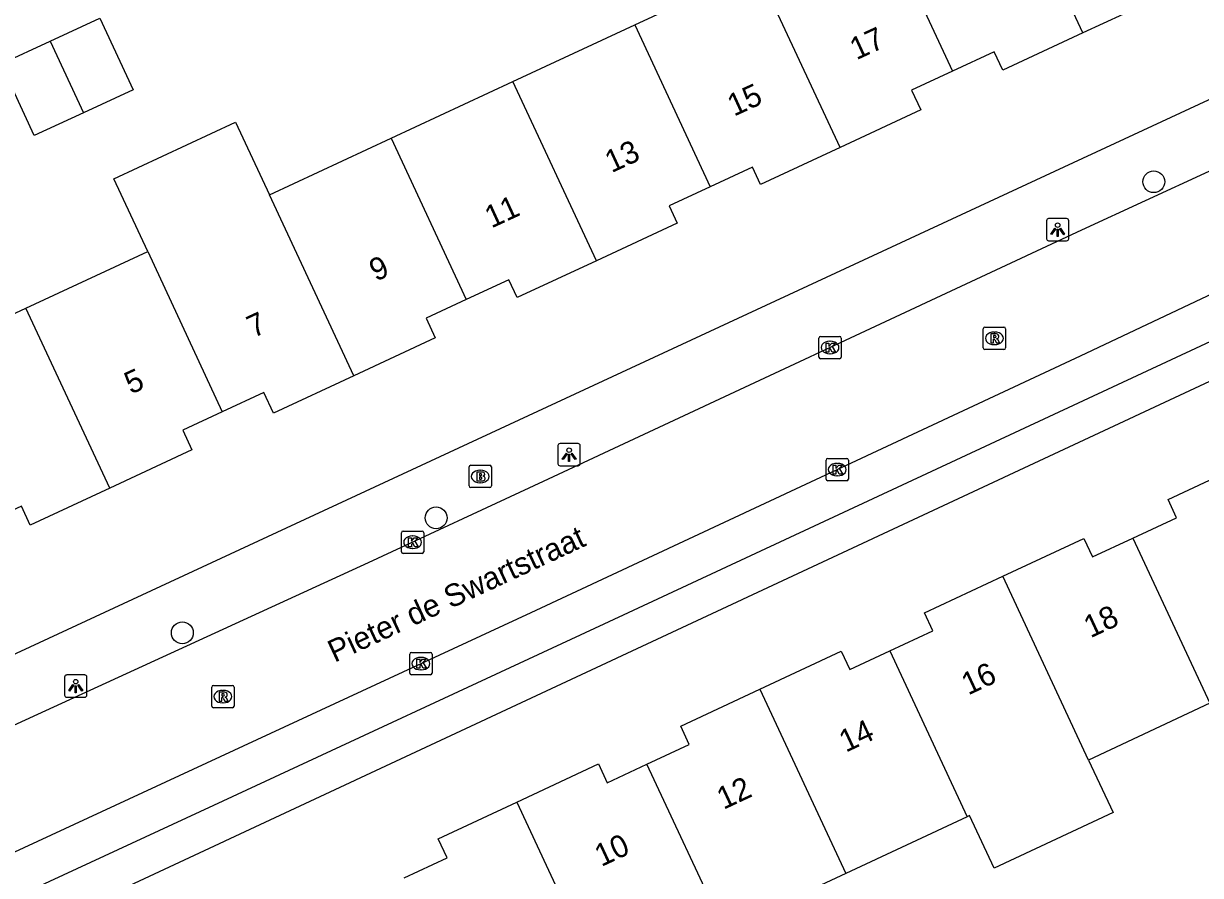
# Model space of a CAD drawing. Extents: x 160037 to 160839, y 385326 to 386441.
# Drawn here: x 160539.4 to 160592.2, y 386038.1 to 386076.3 of the extents above; entities that cross this region are included whole.
import ezdxf

# ---------------------------------------------------------------- set-up
doc = ezdxf.new("R2010")
doc.units = 0
for name, color, linetype in [('IMGEO_Boom', 7, 'Continuous'), ('IMGEO_Brandkraan', 7, 'Continuous'), ('IMGEO_Kolk', 7, 'Continuous'), ('IMGEO_Lichtpunt', 7, 'Continuous'), ('IMGEO_Openbare_ruimte_label', 7, 'Continuous'), ('IMGEO_Pand', 7, 'Continuous'), ('IMGEO_Pand_nummerreeks', 7, 'Continuous'), ('IMGEO_Rijbaan_lokaal_open', 7, 'Continuous'), ('IMGEO_Rioolput', 7, 'Continuous'), ('IMGEO_Voetpad_open', 7, 'Continuous')]:
    doc.layers.add(name, color=color, linetype=linetype)

msp = doc.modelspace()

# ---------------------------------------------------------------- linework, layer by layer
at = {"layer": 'IMGEO_Boom'}
for centre in [(160590.058, 386069.179), (160557.918, 386054.132), (160546.554, 386048.989)]:
    msp.add_circle(centre, 0.489, dxfattribs=at)
at = {"layer": 'IMGEO_Brandkraan'}
for p, q in [((160559.395, 386055.56), (160559.395, 386056.412)), ((160559.47, 386056.486), (160560.322, 386056.486)), ((160559.883, 386056.266), (160559.908, 386056.266)), ((160560.396, 386056.412), (160560.396, 386055.56)), ((160559.906, 386055.706), (160559.881, 386055.706)), ((160560.322, 386055.486), (160559.47, 386055.486))]:
    msp.add_line(p, q, dxfattribs=at)
for points in [[(160559.395, 386055.56), (160559.395, 386056.412)], [(160559.47, 386056.486), (160560.322, 386056.486)], [(160560.396, 386056.412), (160560.396, 386055.56)], [(160559.743, 386056.186), (160559.743, 386055.786), (160559.956, 386055.786)], [(160559.974, 386056.186), (160559.743, 386056.186)], [(160559.922, 386056.105), (160559.868, 386056.105), (160559.868, 386056.029)], [(160559.868, 386056.029), (160559.921, 386056.029)], [(160559.93, 386055.953), (160559.868, 386055.953), (160559.868, 386055.872)], [(160559.868, 386055.872), (160559.93, 386055.872)], [(160560.322, 386055.486), (160559.47, 386055.486)]]:
    msp.add_lwpolyline(points, dxfattribs=at)
for centre, radius, start, end in [((160559.472, 386056.41), 0.0765, 91.552, 178.448), ((160559.472, 386056.41), 0.0765, 91.552, 178.448), ((160560.32, 386056.41), 0.0765, 1.552, 88.448), ((160560.32, 386056.41), 0.0765, 1.552, 88.448), ((160559.923, 386056.067), 0.0379, 267.8285, 90.9355), ((160559.931, 386055.912), 0.0404, 269.8759, 90.5077), ((160559.962, 386056.037), 0.251, 268.6676, 293.5347), ((160559.978, 386056.041), 0.145, 59.4692, 91.5367), ((160560.003, 386056.088), 0.0922, 285.5137, 58.1501), ((160560.008, 386055.896), 0.105, 301.3115, 78.989), ((160559.472, 386055.562), 0.0765, 181.552, 268.448), ((160559.472, 386055.562), 0.0765, 181.552, 268.448), ((160560.32, 386055.562), 0.0765, 271.552, 358.448), ((160560.32, 386055.562), 0.0765, 271.552, 358.448)]:
    msp.add_arc(centre, radius, start, end, dxfattribs=at)
for centre, major_axis, ratio, start_param, end_param in [((160559.882, 386055.986), (-0.387, 0.002), 0.722429, 4.712389, 7.853982), ((160559.907, 386055.986), (-0.39, 0.002), 0.717154, 1.570796, 4.712389)]:
    msp.add_ellipse(centre, major_axis=major_axis, ratio=ratio, start_param=start_param, end_param=end_param, dxfattribs=at)
at = {"layer": 'IMGEO_Kolk'}
for p, q in [((160575.06, 386061.331), (160575.06, 386062.183)), ((160575.135, 386062.257), (160575.987, 386062.257)), ((160575.548, 386062.037), (160575.573, 386062.037)), ((160576.061, 386062.183), (160576.061, 386061.331)), ((160575.571, 386061.477), (160575.546, 386061.477)), ((160575.987, 386061.257), (160575.135, 386061.257)), ((160575.382, 386055.868), (160575.382, 386056.72)), ((160575.457, 386056.794), (160576.309, 386056.794)), ((160576.383, 386056.72), (160576.383, 386055.868)), ((160575.87, 386056.574), (160575.895, 386056.574)), ((160576.309, 386055.794), (160575.457, 386055.794)), ((160575.893, 386056.014), (160575.868, 386056.014)), ((160556.367, 386052.616), (160556.367, 386053.468)), ((160556.442, 386053.542), (160557.294, 386053.542)), ((160556.855, 386053.322), (160556.88, 386053.322)), ((160557.368, 386053.468), (160557.368, 386052.616)), ((160557.294, 386052.542), (160556.442, 386052.542)), ((160556.878, 386052.762), (160556.853, 386052.762)), ((160556.739, 386047.183), (160556.739, 386048.035)), ((160556.814, 386048.109), (160557.666, 386048.109)), ((160557.227, 386047.889), (160557.252, 386047.889)), ((160557.74, 386048.035), (160557.74, 386047.183)), ((160557.25, 386047.329), (160557.225, 386047.329)), ((160557.666, 386047.109), (160556.814, 386047.109))]:
    msp.add_line(p, q, dxfattribs=at)
for points in [[(160575.06, 386061.331), (160575.06, 386062.183)], [(160575.135, 386062.257), (160575.987, 386062.257)], [(160576.061, 386062.183), (160576.061, 386061.331)], [(160575.381, 386061.957), (160575.504, 386061.957), (160575.504, 386061.806), (160575.634, 386061.957), (160575.798, 386061.957), (160575.652, 386061.806), (160575.805, 386061.557), (160575.653, 386061.557), (160575.568, 386061.721), (160575.504, 386061.654), (160575.504, 386061.557), (160575.381, 386061.557), (160575.381, 386061.957)], [(160575.987, 386061.257), (160575.135, 386061.257)], [(160575.382, 386055.868), (160575.382, 386056.72)], [(160575.457, 386056.794), (160576.309, 386056.794)], [(160576.383, 386056.72), (160576.383, 386055.868)], [(160575.703, 386056.494), (160575.826, 386056.494), (160575.826, 386056.343), (160575.956, 386056.494), (160576.12, 386056.494), (160575.974, 386056.343), (160576.127, 386056.094), (160575.975, 386056.094), (160575.89, 386056.258), (160575.826, 386056.191), (160575.826, 386056.094), (160575.703, 386056.094), (160575.703, 386056.494)], [(160576.309, 386055.794), (160575.457, 386055.794)], [(160556.367, 386052.616), (160556.367, 386053.468)], [(160556.442, 386053.542), (160557.294, 386053.542)], [(160556.688, 386053.242), (160556.811, 386053.242), (160556.811, 386053.091), (160556.941, 386053.242), (160557.105, 386053.242), (160556.959, 386053.091), (160557.112, 386052.842), (160556.96, 386052.842), (160556.875, 386053.006), (160556.811, 386052.939), (160556.811, 386052.842), (160556.688, 386052.842), (160556.688, 386053.242)], [(160557.368, 386053.468), (160557.368, 386052.616)], [(160557.294, 386052.542), (160556.442, 386052.542)], [(160556.739, 386047.183), (160556.739, 386048.035)], [(160556.814, 386048.109), (160557.666, 386048.109)], [(160557.06, 386047.809), (160557.183, 386047.809), (160557.183, 386047.658), (160557.313, 386047.809), (160557.477, 386047.809), (160557.331, 386047.658), (160557.484, 386047.409), (160557.332, 386047.409), (160557.247, 386047.573), (160557.183, 386047.506), (160557.183, 386047.409), (160557.06, 386047.409), (160557.06, 386047.809)], [(160557.74, 386048.035), (160557.74, 386047.183)], [(160557.666, 386047.109), (160556.814, 386047.109)]]:
    msp.add_lwpolyline(points, dxfattribs=at)
for centre, start, end in [((160575.137, 386062.181), 91.552, 178.448), ((160575.137, 386062.181), 91.552, 178.448), ((160575.985, 386062.181), 1.552, 88.448), ((160575.985, 386062.181), 1.552, 88.448), ((160575.137, 386061.333), 181.552, 268.448), ((160575.137, 386061.333), 181.552, 268.448), ((160575.985, 386061.333), 271.552, 358.448), ((160575.985, 386061.333), 271.552, 358.448), ((160575.459, 386056.718), 91.552, 178.448), ((160575.459, 386056.718), 91.552, 178.448), ((160576.307, 386056.718), 1.552, 88.448), ((160576.307, 386056.718), 1.552, 88.448), ((160575.459, 386055.87), 181.552, 268.448), ((160575.459, 386055.87), 181.552, 268.448), ((160576.307, 386055.87), 271.552, 358.448), ((160576.307, 386055.87), 271.552, 358.448), ((160556.444, 386053.466), 91.552, 178.448), ((160556.444, 386053.466), 91.552, 178.448), ((160557.292, 386053.466), 1.552, 88.448), ((160557.292, 386053.466), 1.552, 88.448), ((160556.444, 386052.618), 181.552, 268.448), ((160556.444, 386052.618), 181.552, 268.448), ((160557.292, 386052.618), 271.552, 358.448), ((160557.292, 386052.618), 271.552, 358.448), ((160556.816, 386048.033), 91.552, 178.448), ((160556.816, 386048.033), 91.552, 178.448), ((160557.664, 386048.033), 1.552, 88.448), ((160557.664, 386048.033), 1.552, 88.448), ((160556.816, 386047.185), 181.552, 268.448), ((160556.816, 386047.185), 181.552, 268.448), ((160557.664, 386047.185), 271.552, 358.448), ((160557.664, 386047.185), 271.552, 358.448)]:
    msp.add_arc(centre, 0.0765, start, end, dxfattribs=at)
for centre, major_axis, ratio, start_param, end_param in [((160575.547, 386061.757), (-0.387, 0.002), 0.722429, 4.712389, 7.853982), ((160575.572, 386061.757), (-0.39, 0.002), 0.717154, 1.570796, 4.712389), ((160575.869, 386056.294), (-0.387, 0.002), 0.722429, 4.712389, 7.853982), ((160575.894, 386056.294), (-0.39, 0.002), 0.717154, 1.570796, 4.712389), ((160556.854, 386053.042), (-0.387, 0.002), 0.722429, 4.712389, 7.853982), ((160556.879, 386053.042), (-0.39, 0.002), 0.717154, 1.570796, 4.712389), ((160557.226, 386047.609), (-0.387, 0.002), 0.722429, 4.712389, 7.853982), ((160557.251, 386047.609), (-0.39, 0.002), 0.717154, 1.570796, 4.712389)]:
    msp.add_ellipse(centre, major_axis=major_axis, ratio=ratio, start_param=start_param, end_param=end_param, dxfattribs=at)
at = {"layer": 'IMGEO_Lichtpunt'}
for p, q in [((160585.256, 386067.436), (160585.256, 386066.629)), ((160585.256, 386067.436), (160585.256, 386066.629)), ((160586.158, 386067.531), (160585.35, 386067.531)), ((160586.158, 386067.531), (160585.35, 386067.531)), ((160586.252, 386066.629), (160586.252, 386067.436)), ((160586.252, 386066.629), (160586.252, 386067.436)), ((160585.35, 386066.535), (160586.158, 386066.535)), ((160585.35, 386066.535), (160586.158, 386066.535)), ((160563.377, 386057.366), (160563.377, 386056.559)), ((160563.377, 386057.366), (160563.377, 386056.559)), ((160564.279, 386057.461), (160563.471, 386057.461)), ((160564.279, 386057.461), (160563.471, 386057.461)), ((160564.373, 386056.559), (160564.373, 386057.366)), ((160564.373, 386056.559), (160564.373, 386057.366)), ((160563.471, 386056.465), (160564.279, 386056.465)), ((160563.471, 386056.465), (160564.279, 386056.465)), ((160541.282, 386047.005), (160541.282, 386046.198)), ((160541.282, 386047.005), (160541.282, 386046.198)), ((160542.184, 386047.1), (160541.376, 386047.1)), ((160542.184, 386047.1), (160541.376, 386047.1)), ((160542.278, 386046.198), (160542.278, 386047.005)), ((160542.278, 386046.198), (160542.278, 386047.005)), ((160541.376, 386046.104), (160542.184, 386046.104)), ((160541.376, 386046.104), (160542.184, 386046.104))]:
    msp.add_line(p, q, dxfattribs=at)
for points in [[(160585.63, 386067.1), (160585.669, 386067.072), (160585.481, 386066.81), (160585.443, 386066.837), (160585.63, 386067.1)], [(160585.732, 386067.052), (160585.779, 386067.052), (160585.779, 386066.73), (160585.732, 386066.73), (160585.732, 386067.052)], [(160585.842, 386067.072), (160585.88, 386067.099), (160586.067, 386066.837), (160586.028, 386066.809), (160585.842, 386067.072)], [(160563.751, 386057.03), (160563.79, 386057.002), (160563.602, 386056.74), (160563.564, 386056.767), (160563.751, 386057.03)], [(160563.853, 386056.982), (160563.9, 386056.982), (160563.9, 386056.66), (160563.853, 386056.66), (160563.853, 386056.982)], [(160563.963, 386057.002), (160564.001, 386057.029), (160564.188, 386056.767), (160564.149, 386056.739), (160563.963, 386057.002)], [(160541.656, 386046.669), (160541.695, 386046.641), (160541.507, 386046.379), (160541.469, 386046.406), (160541.656, 386046.669)], [(160541.758, 386046.621), (160541.805, 386046.621), (160541.805, 386046.299), (160541.758, 386046.299), (160541.758, 386046.621)], [(160541.868, 386046.641), (160541.906, 386046.668), (160542.093, 386046.406), (160542.054, 386046.378), (160541.868, 386046.641)]]:
    msp.add_lwpolyline(points, dxfattribs=at)
for centre in [(160585.755, 386067.234), (160563.876, 386057.164), (160541.781, 386046.803)]:
    msp.add_circle(centre, 0.0994, dxfattribs=at)
for centre, start, end in [((160585.35, 386067.436), 90, 180), ((160585.35, 386067.436), 90, 180), ((160586.158, 386067.436), 0, 90), ((160586.158, 386067.436), 0, 90), ((160585.35, 386066.629), 180, 270), ((160585.35, 386066.629), 180, 270), ((160586.158, 386066.629), 270, 0), ((160586.158, 386066.629), 270, 360), ((160563.471, 386057.366), 90, 180), ((160563.471, 386057.366), 90, 180), ((160564.279, 386057.366), 0, 90), ((160564.279, 386057.366), 0, 90), ((160563.471, 386056.559), 180, 270), ((160563.471, 386056.559), 180, 270), ((160564.279, 386056.559), 270, 0), ((160564.279, 386056.559), 270, 360), ((160541.376, 386047.005), 90, 180), ((160541.376, 386047.005), 90, 180), ((160542.184, 386047.005), 0, 90), ((160542.184, 386047.005), 0, 90), ((160541.376, 386046.198), 180, 270), ((160541.376, 386046.198), 180, 270), ((160542.184, 386046.198), 270, 0), ((160542.184, 386046.198), 270, 360)]:
    msp.add_arc(centre, 0.0946, start, end, dxfattribs=at)
at = {"layer": 'IMGEO_Pand'}
for points in [[(160586.884, 386075.84), (160583.172, 386083.814)], [(160577.72, 386081.277), (160581.048, 386074.126)], [(160591.973, 386079.156), (160590.163, 386078.313), (160590.525, 386077.534), (160586.884, 386075.84)], [(160566.815, 386076.202), (160572.267, 386078.739)], [(160576.007, 386070.707), (160572.267, 386078.739)], [(160540.636, 386075.468), (160542.865, 386076.499)], [(160542.865, 386076.499), (160544.345, 386073.297), (160542.123, 386072.269)], [(160561.362, 386073.664), (160566.815, 386076.202)], [(160566.815, 386076.202), (160570.192, 386068.947)], [(160586.884, 386075.84), (160583.301, 386074.173), (160582.918, 386074.996), (160581.048, 386074.126)], [(160538.443, 386074.454), (160540.636, 386075.468)], [(160540.636, 386075.468), (160542.123, 386072.269)], [(160542.123, 386072.269), (160539.923, 386071.252), (160538.443, 386074.454)], [(160581.048, 386074.126), (160579.216, 386073.273), (160579.626, 386072.391), (160576.007, 386070.707)], [(160555.909, 386071.127), (160561.362, 386073.664)], [(160565.095, 386065.645), (160561.362, 386073.664)], [(160545.005, 386066.052), (160543.486, 386069.315), (160548.938, 386071.853), (160550.457, 386068.59)], [(160550.457, 386068.59), (160555.909, 386071.127)], [(160555.909, 386071.127), (160559.271, 386063.905)], [(160576.007, 386070.707), (160572.451, 386069.052), (160572.089, 386069.83), (160570.192, 386068.947)], [(160570.192, 386068.947), (160568.36, 386068.095), (160568.716, 386067.33), (160565.095, 386065.645)], [(160554.228, 386060.491), (160550.457, 386068.59)], [(160539.552, 386063.515), (160545.005, 386066.052)], [(160545.005, 386066.052), (160548.344, 386058.88)], [(160565.095, 386065.645), (160561.551, 386063.996), (160561.18, 386064.793), (160559.271, 386063.905)], [(160559.271, 386063.905), (160557.475, 386063.069), (160557.883, 386062.192), (160554.228, 386060.491)], [(160534.1, 386060.977), (160539.552, 386063.515)], [(160543.301, 386055.46), (160539.552, 386063.515)], [(160554.228, 386060.491), (160550.635, 386058.819), (160550.204, 386059.746), (160548.344, 386058.88)], [(160548.344, 386058.88), (160546.574, 386058.056), (160546.984, 386057.174), (160543.301, 386055.46)], [(160589.123, 386053.226), (160591.084, 386054.142), (160590.703, 386054.958), (160594.179, 386056.582)], [(160543.301, 386055.46), (160539.743, 386053.804), (160539.348, 386054.652), (160537.454, 386053.77)], [(160583.298, 386051.52), (160586.927, 386053.215), (160587.316, 386052.382), (160589.123, 386053.226)], [(160589.123, 386053.226), (160592.572, 386045.833)], [(160578.236, 386048.18), (160580.161, 386049.079), (160579.786, 386049.88), (160583.298, 386051.52)], [(160587.136, 386043.294), (160583.298, 386051.52)], [(160572.417, 386046.463), (160576.063, 386048.166), (160576.447, 386047.344), (160578.236, 386048.18)], [(160578.236, 386048.18), (160581.699, 386040.754)], [(160567.359, 386043.11), (160569.254, 386043.995), (160568.875, 386044.809), (160572.417, 386046.463)], [(160572.417, 386046.463), (160576.264, 386038.216)], [(160592.572, 386045.833), (160587.136, 386043.294)], [(160561.531, 386041.41), (160565.186, 386043.117), (160565.578, 386042.278), (160567.359, 386043.11)], [(160570.827, 386035.676), (160567.359, 386043.11)], [(160587.136, 386043.294), (160588.235, 386040.939), (160582.911, 386038.451), (160581.811, 386040.806), (160581.699, 386040.754)], [(160556.494, 386038.014), (160558.417, 386038.912), (160558.016, 386039.769), (160561.531, 386041.41)], [(160561.531, 386041.41), (160565.391, 386033.137)], [(160581.699, 386040.754), (160576.264, 386038.216)], [(160576.264, 386038.216), (160570.827, 386035.676)]]:
    msp.add_lwpolyline(points, dxfattribs=at)
at = {"layer": 'IMGEO_Rijbaan_lokaal_open'}
for points in [[(160610.476, 386077.999), (160609.628, 386077.531), (160586.824, 386067.018), (160562.72, 386055.758), (160554.883, 386052.12), (160533.543, 386042.353), (160518.937, 386035.493)], [(160523.958, 386032.271), (160535.971, 386037.772), (160562.182, 386049.896), (160586.772, 386061.38), (160602.761, 386068.931)]]:
    msp.add_lwpolyline(points, dxfattribs=at)
at = {"layer": 'IMGEO_Rioolput'}
for p, q in [((160582.421, 386061.744), (160582.421, 386062.596)), ((160582.496, 386062.67), (160583.348, 386062.67)), ((160583.422, 386062.596), (160583.422, 386061.744)), ((160582.909, 386062.45), (160582.934, 386062.45)), ((160583.348, 386061.67), (160582.496, 386061.67)), ((160582.932, 386061.89), (160582.907, 386061.89)), ((160547.869, 386045.706), (160547.869, 386046.558)), ((160547.944, 386046.632), (160548.796, 386046.632)), ((160548.357, 386046.412), (160548.382, 386046.412)), ((160548.87, 386046.558), (160548.87, 386045.706)), ((160548.38, 386045.852), (160548.355, 386045.852)), ((160548.796, 386045.632), (160547.944, 386045.632))]:
    msp.add_line(p, q, dxfattribs=at)
for points in [[(160582.421, 386061.744), (160582.421, 386062.596)], [(160582.496, 386062.67), (160583.348, 386062.67)], [(160583.422, 386062.596), (160583.422, 386061.744)], [(160583.01, 386062.368), (160582.758, 386062.37), (160582.758, 386061.97)], [(160582.758, 386061.97), (160582.882, 386061.97), (160582.882, 386062.132), (160582.893, 386062.132)], [(160582.936, 386062.289), (160582.882, 386062.289), (160582.882, 386062.208)], [(160582.882, 386062.208), (160582.934, 386062.208)], [(160582.94, 386062.103), (160583.011, 386061.97), (160583.151, 386061.97), (160583.086, 386062.096)], [(160583.348, 386061.67), (160582.496, 386061.67)], [(160547.869, 386045.706), (160547.869, 386046.558)], [(160547.944, 386046.632), (160548.796, 386046.632)], [(160548.458, 386046.33), (160548.206, 386046.332), (160548.206, 386045.932)], [(160548.384, 386046.251), (160548.33, 386046.251), (160548.33, 386046.17)], [(160548.87, 386046.558), (160548.87, 386045.706)], [(160548.206, 386045.932), (160548.33, 386045.932), (160548.33, 386046.094), (160548.341, 386046.094)], [(160548.33, 386046.17), (160548.382, 386046.17)], [(160548.388, 386046.065), (160548.459, 386045.932), (160548.599, 386045.932), (160548.534, 386046.058)], [(160548.796, 386045.632), (160547.944, 386045.632)]]:
    msp.add_lwpolyline(points, dxfattribs=at)
for centre, radius, start, end in [((160582.498, 386062.594), 0.0765, 91.552, 178.448), ((160582.498, 386062.594), 0.0765, 91.552, 178.448), ((160583.346, 386062.594), 0.0765, 1.552, 88.448), ((160583.346, 386062.594), 0.0765, 1.552, 88.448), ((160582.892, 386062.079), 0.0533, 26.0293, 88.6989), ((160582.918, 386062.397), 0.19, 274.7715, 282.9687), ((160582.942, 386062.193), 0.0964, 77.0061, 93.1865), ((160582.956, 386062.25), 0.0378, 276.6634, 79.6772), ((160583.009, 386062.258), 0.109, 350.3612, 89.416), ((160583.007, 386062.258), 0.112, 277.5842, 350.9817), ((160582.991, 386062.043), 0.108, 29.5134, 73.7905), ((160582.498, 386061.746), 0.0765, 181.552, 268.448), ((160582.498, 386061.746), 0.0765, 181.552, 268.448), ((160583.346, 386061.746), 0.0765, 271.552, 358.448), ((160583.346, 386061.746), 0.0765, 271.552, 358.448), ((160547.946, 386046.556), 0.0765, 91.552, 178.448), ((160547.946, 386046.556), 0.0765, 91.552, 178.448), ((160548.39, 386046.155), 0.0964, 77.0061, 93.1865), ((160548.404, 386046.212), 0.0378, 276.6634, 79.6772), ((160548.457, 386046.22), 0.109, 350.3612, 89.416), ((160548.455, 386046.22), 0.112, 277.5842, 350.9817), ((160548.794, 386046.556), 0.0765, 1.552, 88.448), ((160548.794, 386046.556), 0.0765, 1.552, 88.448), ((160547.946, 386045.708), 0.0765, 181.552, 268.448), ((160547.946, 386045.708), 0.0765, 181.552, 268.448), ((160548.34, 386046.041), 0.0533, 26.0293, 88.6989), ((160548.366, 386046.359), 0.19, 274.7715, 282.9687), ((160548.439, 386046.005), 0.108, 29.5134, 73.7905), ((160548.794, 386045.708), 0.0765, 271.552, 358.448), ((160548.794, 386045.708), 0.0765, 271.552, 358.448)]:
    msp.add_arc(centre, radius, start, end, dxfattribs=at)
for centre, major_axis, ratio, start_param, end_param in [((160582.908, 386062.17), (-0.387, 0.002), 0.722429, 4.712389, 7.853982), ((160582.933, 386062.17), (-0.39, 0.002), 0.717154, 1.570796, 4.712389), ((160548.356, 386046.132), (-0.387, 0.002), 0.722429, 4.712389, 7.853982), ((160548.381, 386046.132), (-0.39, 0.002), 0.717154, 1.570796, 4.712389)]:
    msp.add_ellipse(centre, major_axis=major_axis, ratio=ratio, start_param=start_param, end_param=end_param, dxfattribs=at)
at = {"layer": 'IMGEO_Voetpad_open'}
for points in [[(160608.758, 386086.268), (160611.054, 386081.451), (160529.286, 386043.518)], [(160600.998, 386065.915), (160593.459, 386062.428), (160565.431, 386049.369), (160547.948, 386041.255), (160532.44, 386034.081), (160527.529, 386031.738), (160527.36, 386031.657)], [(160534.041, 386032.952), (160603.606, 386065.395)]]:
    msp.add_lwpolyline(points, dxfattribs=at)

# ---------------------------------------------------------------- texts
at = {"layer": 'IMGEO_Openbare_ruimte_label'}
msp.add_text('Pieter de Swartstraat', height=1, rotation=24.9512, dxfattribs=at).set_placement((160553.371, 386047.643))
at = {"layer": 'IMGEO_Pand_nummerreeks'}
for s, rotation, p in [('17', 24.7289, (160576.745, 386074.613)), ('15', 24.7289, (160571.26, 386072.087)), ('13', 24.7289, (160565.775, 386069.561)), ('11', 24.7289, (160560.394, 386067.082)), ('9', 24.7289, (160555.223, 386064.7)), ('7', 24.7289, (160549.738, 386062.174)), ('5', 24.7289, (160544.253, 386059.648)), ('18', 25.0496, (160587.225, 386048.739)), ('16', 25.0497, (160581.746, 386046.179)), ('14', 25.0496, (160576.269, 386043.619)), ('12', 25.0496, (160570.79, 386041.059)), ('10', 25.0496, (160565.319, 386038.501))]:
    msp.add_text(s, height=1, rotation=rotation, dxfattribs=at).set_placement(p)

doc.saveas('drawing.dxf')
